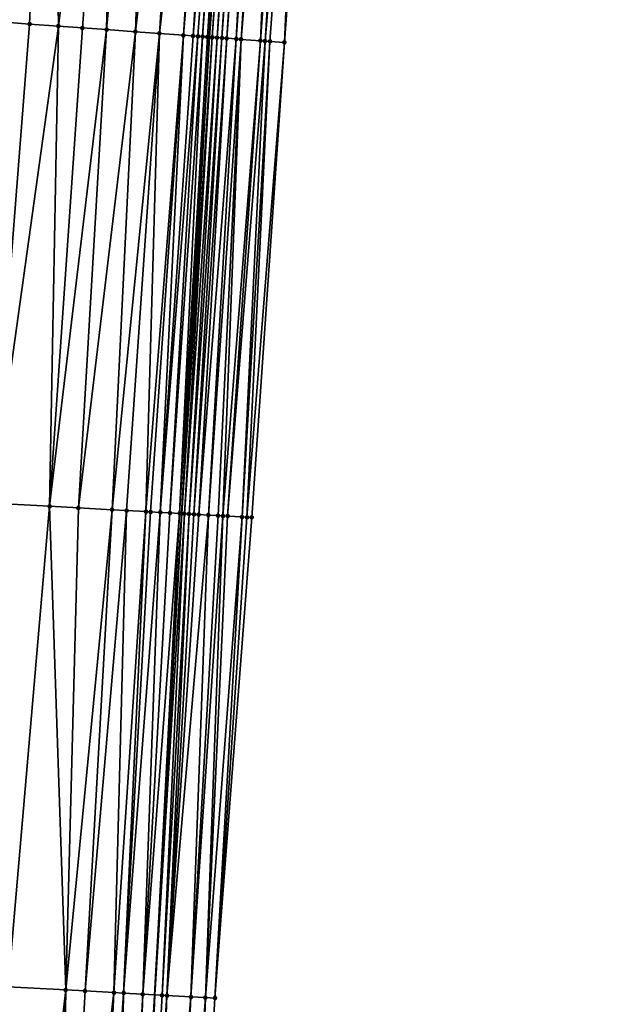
# Model space of a CAD drawing. Header units: feet. Extents: x 2004186 to 2014793, y 836912 to 864902.
# Tile 894 of 974: x 2004216 to 2004240, y 861301 to 861342. Entities that reach past the tile are written whole.
import ezdxf

# ---------------------------------------------------------------- set-up
doc = ezdxf.new("R2010")
doc.units = ezdxf.units.FT
doc.header["$LTSCALE"] = 100
doc.header["$MEASUREMENT"] = 0
for name, color, linetype, lineweight in [('EP_Travel Lane', 5, 'Continuous', 40), ('Road Shots', 4, 'Continuous', 200), ('Road X-Section', 30, 'Continuous', 13)]:
    doc.layers.add(name, color=color, linetype=linetype, lineweight=lineweight)
doc.layers.add('I-77 SB_MM21-27-Surface-Border', color=7, linetype='Continuous')
doc.layers.add('I-77 SB_MM21-27-Surface-TIN', color=7, linetype='Continuous')

msp = doc.modelspace()

# ---------------------------------------------------------------- linework, layer by layer
at = {"layer": 'EP_Travel Lane'}
msp.add_polyline3d([(2004217.773117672, 861221.9492825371, 463.8367978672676), (2004218.530487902, 861241.9309579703, 464.2359579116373), (2004219.344490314, 861261.7057861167, 464.624578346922), (2004220.458170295, 861281.670952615, 465.0144536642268), (2004221.57187138, 861301.6364974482, 465.384603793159), (2004222.685587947, 861321.6023198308, 465.7402848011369), (2004223.830612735, 861341.3715240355, 466.1408786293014), (2004225.293103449, 861361.3132347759, 466.5762646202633), (2004226.755565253, 861381.2545512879, 467.0305257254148), (2004228.218093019, 861401.19676724, 467.4417349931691), (2004229.694410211, 861420.9947266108, 467.8351738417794), (2004231.413748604, 861440.9172814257, 468.2040176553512), (2004233.133089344, 861460.8398634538, 468.5714452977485), (2004234.852406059, 861480.7621670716, 468.9533876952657), (2004236.56754917, 861500.5505137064, 469.3571244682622), (2004238.482328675, 861520.4542463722, 469.776434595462)], dxfattribs=at)
at = {"layer": 'I-77 SB_MM21-27-Surface-Border', "color": 3, "linetype": 'ByBlock', "lineweight": -2}
msp.add_polyline3d([(2004240.172631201, 861520.2924668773, 469.6291374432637), (2004238.829561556, 861500.3340358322, 469.1590242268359), (2004237.325692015, 861480.5542645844, 468.7324926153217), (2004235.815905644, 861460.6144850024, 468.3247448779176), (2004234.50536045, 861440.6572970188, 467.9333824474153), (2004232.59696968, 861420.7509115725, 467.5670426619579), (2004231.32689468, 861400.974489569, 467.1729903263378), (2004229.864818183, 861381.0322125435, 466.7631140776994), (2004228.402829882, 861361.0911384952, 466.2956575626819), (2004226.940756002, 861341.1488971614, 465.8840763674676), (2004225.585529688, 861321.4434423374, 465.5065272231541), (2004224.061347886, 861301.5004017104, 465.1686667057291), (2004222.936565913, 861281.5354493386, 464.8001694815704), (2004221.412391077, 861261.5925323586, 464.4558539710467), (2004219.985724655, 861241.8769193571, 464.1288523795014), (2004219.013869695, 861221.9036637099, 463.7231923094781)], dxfattribs=at)
at = {"layer": 'I-77 SB_MM21-27-Surface-TIN', "color": 128, "linetype": 'ByBlock', "lineweight": -2}
for points in [[(2004217.23186135, 861361.8971349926, 466.914879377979), (2004215.436572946, 861362.027295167, 466.9844838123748), (2004214.772441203, 861342.0276983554, 466.51834381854)], [(2004217.23186135, 861361.8971349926, 466.914879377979), (2004214.772441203, 861342.0276983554, 466.51834381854), (2004215.370867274, 861341.984265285, 466.4973606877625)], [(2004217.23186135, 861361.8971349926, 466.914879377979), (2004215.370867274, 861341.984265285, 466.4973606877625), (2004216.368251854, 861341.9119831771, 466.4572992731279)], [(2004217.23186135, 861361.8971349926, 466.914879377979), (2004216.368251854, 861341.9119831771, 466.4572992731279), (2004217.565101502, 861341.8250830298, 466.416960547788)], [(2004220.024521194, 861361.6945134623, 466.8137918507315), (2004217.23186135, 861361.8971349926, 466.914879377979), (2004217.565101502, 861341.8250830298, 466.416960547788)], [(2004220.024521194, 861361.6945134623, 466.8137918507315), (2004217.565101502, 861341.8250830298, 466.416960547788), (2004218.562481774, 861341.7527421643, 466.3797112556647)], [(2004220.024521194, 861361.6945134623, 466.8137918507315), (2004218.562481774, 861341.7527421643, 466.3797112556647), (2004219.559855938, 861341.6803179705, 466.3464500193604)], [(2004221.420844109, 861361.5931071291, 466.7678219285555), (2004220.024521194, 861361.6945134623, 466.8137918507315), (2004219.559855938, 861341.6803179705, 466.3464500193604)], [(2004221.420844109, 861361.5931071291, 466.7678219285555), (2004219.559855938, 861341.6803179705, 466.3464500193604), (2004220.756712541, 861341.593512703, 466.301570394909)], [(2004223.016653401, 861361.477373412, 466.7076639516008), (2004221.420844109, 861361.5931071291, 466.7678219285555), (2004220.756712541, 861341.593512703, 466.301570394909)], [(2004223.016653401, 861361.477373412, 466.7076639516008), (2004220.756712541, 861341.593512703, 466.301570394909), (2004221.754093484, 861341.5211809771, 466.2638836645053)], [(2004224.014045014, 861361.405187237, 466.6630107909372), (2004223.016653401, 861361.477373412, 466.7076639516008), (2004221.754093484, 861341.5211809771, 466.2638836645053)], [(2004224.014045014, 861361.405187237, 466.6630107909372), (2004221.754093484, 861341.5211809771, 466.2638836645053), (2004222.751487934, 861341.4490334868, 466.2173795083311)], [(2004224.213524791, 861361.3907698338, 466.6531310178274), (2004224.014045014, 861361.405187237, 466.6630107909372), (2004222.751487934, 861341.4490334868, 466.2173795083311)], [(2004224.413011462, 861361.3764464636, 466.6387508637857), (2004224.213524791, 861361.3907698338, 466.6531310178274), (2004222.751487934, 861341.4490334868, 466.2173795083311)], [(2004224.413011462, 861361.3764464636, 466.6387508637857), (2004222.751487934, 861341.4490334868, 466.2173795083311), (2004223.150457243, 861341.4203317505, 466.191251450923)], [(2004224.811977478, 861361.3476998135, 466.6147721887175), (2004224.413011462, 861361.3764464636, 466.6387508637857), (2004223.150457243, 861341.4203317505, 466.191251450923)], [(2004224.811977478, 861361.3476998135, 466.6147721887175), (2004223.150457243, 861341.4203317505, 466.191251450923), (2004223.349939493, 861341.405948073, 466.1797576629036)], [(2004224.811977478, 861361.3476998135, 466.6147721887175), (2004223.349939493, 861341.405948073, 466.1797576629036), (2004223.549425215, 861341.3916117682, 466.1659966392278)], [(2004225.011463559, 861361.3333683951, 466.6007772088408), (2004224.811977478, 861361.3476998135, 466.6147721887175), (2004223.549425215, 861341.3916117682, 466.1659966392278)], [(2004225.011463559, 861361.3333683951, 466.6007772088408), (2004223.549425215, 861341.3916117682, 466.1659966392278), (2004223.748915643, 861341.3773396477, 466.1491637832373)], [(2004225.210958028, 861361.3191513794, 466.5813069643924), (2004225.011463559, 861361.3333683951, 466.6007772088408), (2004223.748915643, 861341.3773396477, 466.1491637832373)], [(2004225.210958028, 861361.3191513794, 466.5813069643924), (2004223.748915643, 861341.3773396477, 466.1491637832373), (2004223.830612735, 861341.3715240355, 466.1408786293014)], [(2004225.210958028, 861361.3191513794, 466.5813069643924), (2004223.830612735, 861341.3715240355, 466.1408786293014), (2004225.293103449, 861361.3132347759, 466.5762646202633)], [(2004223.948411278, 861341.3631385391, 466.1289323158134), (2004225.293103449, 861361.3132347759, 466.5762646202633), (2004223.830612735, 861341.3715240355, 466.1408786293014)], [(2004225.410441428, 861361.3047833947, 466.5690620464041), (2004225.293103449, 861361.3132347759, 466.5762646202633), (2004223.948411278, 861341.3631385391, 466.1289323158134)], [(2004225.410441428, 861361.3047833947, 466.5690620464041), (2004223.948411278, 861341.3631385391, 466.1289323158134), (2004224.147901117, 861341.3488583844, 466.1124839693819)], [(2004225.60991314, 861361.2902559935, 466.5644467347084), (2004225.410441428, 861361.3047833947, 466.5690620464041), (2004224.147901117, 861341.3488583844, 466.1124839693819)], [(2004225.60991314, 861361.2902559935, 466.5644467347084), (2004224.147901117, 861341.3488583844, 466.1124839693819), (2004224.347387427, 861341.3345300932, 466.0983394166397)], [(2004225.809398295, 861361.2759119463, 466.5510561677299), (2004225.60991314, 861361.2902559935, 466.5644467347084), (2004224.347387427, 861341.3345300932, 466.0983394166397)], [(2004225.809398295, 861361.2759119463, 466.5510561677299), (2004224.347387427, 861341.3345300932, 466.0983394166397), (2004224.546877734, 861341.3202563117, 466.0815860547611)], [(2004226.008897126, 861361.2617544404, 466.5287378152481), (2004225.809398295, 861361.2759119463, 466.5510561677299), (2004224.546877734, 861341.3202563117, 466.0815860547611)], [(2004226.008897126, 861361.2617544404, 466.5287378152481), (2004224.546877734, 861341.3202563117, 466.0815860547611), (2004224.945872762, 861341.2919053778, 466.0386687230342)], [(2004226.407907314, 861361.2336102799, 466.4759242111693), (2004226.008897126, 861361.2617544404, 466.5287378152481), (2004224.945872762, 861341.2919053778, 466.0386687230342)], [(2004226.407907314, 861361.2336102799, 466.4759242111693), (2004224.945872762, 861341.2919053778, 466.0386687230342), (2004225.145367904, 861341.277697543, 466.0187591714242)], [(2004226.607413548, 861361.2195537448, 466.4487734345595), (2004226.407907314, 861361.2336102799, 466.4759242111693), (2004225.145367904, 861341.277697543, 466.0187591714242)], [(2004226.806916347, 861361.2054503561, 466.4238650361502), (2004226.607413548, 861361.2195537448, 466.4487734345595), (2004225.145367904, 861341.277697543, 466.0187591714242)], [(2004226.806916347, 861361.2054503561, 466.4238650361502), (2004225.145367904, 861341.277697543, 466.0187591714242), (2004225.943326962, 861341.2205728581, 465.9531603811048)], [(2004227.405392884, 861361.1627056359, 466.369937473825), (2004226.806916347, 861361.2054503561, 466.4238650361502), (2004225.943326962, 861341.2205728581, 465.9531603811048)], [(2004227.405392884, 861361.1627056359, 466.369937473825), (2004225.943326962, 861341.2205728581, 465.9531603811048), (2004226.142810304, 861341.2062040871, 465.940953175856)], [(2004227.405392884, 861361.1627056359, 466.369937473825), (2004226.142810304, 861341.2062040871, 465.940953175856), (2004227.804356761, 861361.1339297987, 466.3473556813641)], [(2004227.804356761, 861361.1339297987, 466.3473556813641), (2004226.142810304, 861341.2062040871, 465.940953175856), (2004226.342288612, 861341.191766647, 465.9320324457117)], [(2004227.804356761, 861361.1339297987, 466.3473556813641), (2004226.342288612, 861341.191766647, 465.9320324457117), (2004226.940756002, 861341.1488971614, 465.8840763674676)], [(2004227.804356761, 861361.1339297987, 466.3473556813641), (2004226.940756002, 861341.1488971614, 465.8840763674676), (2004228.402829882, 861361.0911384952, 466.2956575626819)], [(2004216.368251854, 861341.9119831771, 466.4572992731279), (2004215.370867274, 861341.984265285, 466.4973606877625), (2004214.802027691, 861322.0402661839, 466.0622353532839)], [(2004217.565101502, 861341.8250830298, 466.416960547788), (2004216.368251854, 861341.9119831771, 466.4572992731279), (2004214.802027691, 861322.0402661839, 466.0622353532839)], [(2004217.565101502, 861341.8250830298, 466.416960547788), (2004214.802027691, 861322.0402661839, 466.0622353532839), (2004217.198317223, 861321.9068533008, 465.9796804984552)], [(2004218.562481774, 861341.7527421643, 466.3797112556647), (2004217.565101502, 861341.8250830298, 466.416960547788), (2004217.198317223, 861321.9068533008, 465.9796804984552)], [(2004219.559855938, 861341.6803179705, 466.3464500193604), (2004218.562481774, 861341.7527421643, 466.3797112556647), (2004217.198317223, 861321.9068533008, 465.9796804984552)], [(2004219.559855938, 861341.6803179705, 466.3464500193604), (2004217.198317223, 861321.9068533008, 465.9796804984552), (2004218.396453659, 861321.8399990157, 465.9461091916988)], [(2004220.756712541, 861341.593512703, 466.301570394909), (2004219.559855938, 861341.6803179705, 466.3464500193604), (2004218.396453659, 861321.8399990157, 465.9461091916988)], [(2004220.756712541, 861341.593512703, 466.301570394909), (2004218.396453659, 861321.8399990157, 465.9461091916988), (2004219.794292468, 861321.7622325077, 465.8949460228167)], [(2004221.754093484, 861341.5211809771, 466.2638836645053), (2004220.756712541, 861341.593512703, 466.301570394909), (2004219.794292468, 861321.7622325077, 465.8949460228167)], [(2004221.754093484, 861341.5211809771, 466.2638836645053), (2004219.794292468, 861321.7622325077, 465.8949460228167), (2004220.393368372, 861321.7289417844, 465.8710497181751)], [(2004221.754093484, 861341.5211809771, 466.2638836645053), (2004220.393368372, 861321.7289417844, 465.8710497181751), (2004221.192141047, 861321.6846394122, 465.8347439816)], [(2004222.751487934, 861341.4490334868, 466.2173795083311), (2004221.754093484, 861341.5211809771, 466.2638836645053), (2004221.192141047, 861321.6846394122, 465.8347439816)], [(2004222.751487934, 861341.4490334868, 466.2173795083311), (2004221.192141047, 861321.6846394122, 465.8347439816), (2004221.391835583, 861321.6735880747, 465.8244032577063)], [(2004222.751487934, 861341.4490334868, 466.2173795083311), (2004221.391835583, 861321.6735880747, 465.8244032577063), (2004221.791231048, 861321.651598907, 465.7978054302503)], [(2004223.150457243, 861341.4203317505, 466.191251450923), (2004222.751487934, 861341.4490334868, 466.2173795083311), (2004221.791231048, 861321.651598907, 465.7978054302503)], [(2004223.349939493, 861341.405948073, 466.1797576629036), (2004223.150457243, 861341.4203317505, 466.191251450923), (2004221.791231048, 861321.651598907, 465.7978054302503)], [(2004223.349939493, 861341.405948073, 466.1797576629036), (2004221.791231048, 861321.651598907, 465.7978054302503), (2004222.190620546, 861321.6295038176, 465.7767285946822)], [(2004223.549425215, 861341.3916117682, 466.1659966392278), (2004223.349939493, 861341.405948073, 466.1797576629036), (2004222.190620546, 861321.6295038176, 465.7767285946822)], [(2004223.549425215, 861341.3916117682, 466.1659966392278), (2004222.190620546, 861321.6295038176, 465.7767285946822), (2004222.590020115, 861321.6075874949, 465.7463338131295)], [(2004223.748915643, 861341.3773396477, 466.1491637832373), (2004223.549425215, 861341.3916117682, 466.1659966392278), (2004222.590020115, 861321.6075874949, 465.7463338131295)], [(2004223.748915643, 861341.3773396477, 466.1491637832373), (2004222.590020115, 861321.6075874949, 465.7463338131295), (2004223.830612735, 861341.3715240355, 466.1408786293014)], [(2004222.590020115, 861321.6075874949, 465.7463338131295), (2004222.685587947, 861321.6023198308, 465.7402848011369), (2004223.830612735, 861341.3715240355, 466.1408786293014)], [(2004223.948411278, 861341.3631385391, 466.1289323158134), (2004223.830612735, 861341.3715240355, 466.1408786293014), (2004222.685587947, 861321.6023198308, 465.7402848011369)], [(2004223.948411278, 861341.3631385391, 466.1289323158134), (2004222.685587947, 861321.6023198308, 465.7402848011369), (2004222.789717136, 861321.596580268, 465.7336938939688)], [(2004224.147901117, 861341.3488583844, 466.1124839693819), (2004223.948411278, 861341.3631385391, 466.1289323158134), (2004222.789717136, 861321.596580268, 465.7336938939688)], [(2004224.147901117, 861341.3488583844, 466.1124839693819), (2004222.789717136, 861321.596580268, 465.7336938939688), (2004222.989410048, 861321.5855001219, 465.724854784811)], [(2004224.347387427, 861341.3345300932, 466.0983394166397), (2004224.147901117, 861341.3488583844, 466.1124839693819), (2004222.989410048, 861321.5855001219, 465.724854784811)], [(2004224.347387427, 861341.3345300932, 466.0983394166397), (2004222.989410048, 861321.5855001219, 465.724854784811), (2004223.189106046, 861321.5744747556, 465.713160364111)], [(2004224.546877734, 861341.3202563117, 466.0815860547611), (2004224.347387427, 861341.3345300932, 466.0983394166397), (2004223.189106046, 861321.5744747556, 465.713160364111)], [(2004224.546877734, 861341.3202563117, 466.0815860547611), (2004223.189106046, 861321.5744747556, 465.713160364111), (2004223.388807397, 861321.5635443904, 465.6965141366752)], [(2004224.945872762, 861341.2919053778, 466.0386687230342), (2004224.546877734, 861341.3202563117, 466.0815860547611), (2004223.388807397, 861321.5635443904, 465.6965141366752)], [(2004224.945872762, 861341.2919053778, 466.0386687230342), (2004223.388807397, 861321.5635443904, 465.6965141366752), (2004223.78821918, 861321.5418448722, 465.6548187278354)], [(2004225.145367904, 861341.277697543, 466.0187591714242), (2004224.945872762, 861341.2919053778, 466.0386687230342), (2004223.78821918, 861321.5418448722, 465.6548187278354)], [(2004225.145367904, 861341.277697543, 466.0187591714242), (2004223.78821918, 861321.5418448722, 465.6548187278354), (2004224.187633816, 861321.5201959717, 465.6104849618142)], [(2004225.145367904, 861341.277697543, 466.0187591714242), (2004224.187633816, 861321.5201959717, 465.6104849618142), (2004224.387337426, 861321.5093057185, 465.5917479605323)], [(2004225.943326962, 861341.2205728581, 465.9531603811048), (2004225.145367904, 861341.277697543, 466.0187591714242), (2004224.387337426, 861321.5093057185, 465.5917479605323)], [(2004225.943326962, 861341.2205728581, 465.9531603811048), (2004224.387337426, 861321.5093057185, 465.5917479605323), (2004224.5870378, 861321.4983580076, 465.5760058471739)], [(2004226.142810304, 861341.2062040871, 465.940953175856), (2004225.943326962, 861341.2205728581, 465.9531603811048), (2004224.5870378, 861321.4983580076, 465.5760058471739)], [(2004226.142810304, 861341.2062040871, 465.940953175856), (2004224.5870378, 861321.4983580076, 465.5760058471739), (2004225.186132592, 861321.4654025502, 465.5346342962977)], [(2004226.142810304, 861341.2062040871, 465.940953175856), (2004225.186132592, 861321.4654025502, 465.5346342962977), (2004226.342288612, 861341.191766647, 465.9320324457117)], [(2004226.342288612, 861341.191766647, 465.9320324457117), (2004225.186132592, 861321.4654025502, 465.5346342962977), (2004225.385832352, 861321.4544439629, 465.5194591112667)], [(2004226.342288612, 861341.191766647, 465.9320324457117), (2004225.385832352, 861321.4544439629, 465.5194591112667), (2004226.940756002, 861341.1488971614, 465.8840763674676)], [(2004226.940756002, 861341.1488971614, 465.8840763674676), (2004225.385832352, 861321.4544439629, 465.5194591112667), (2004225.585529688, 861321.4434423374, 465.5065272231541)], [(2004217.198317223, 861321.9068533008, 465.9796804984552), (2004214.802027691, 861322.0402661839, 466.0622353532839), (2004215.474462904, 861301.97525483, 465.631787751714)], [(2004217.198317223, 861321.9068533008, 465.9796804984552), (2004215.474462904, 861301.97525483, 465.631787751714), (2004217.870752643, 861301.8418456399, 465.5490409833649)], [(2004218.396453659, 861321.8399990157, 465.9461091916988), (2004217.198317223, 861321.9068533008, 465.9796804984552), (2004217.870752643, 861301.8418456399, 465.5490409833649)], [(2004219.794292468, 861321.7622325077, 465.8949460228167), (2004218.396453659, 861321.8399990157, 465.9461091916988), (2004217.870752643, 861301.8418456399, 465.5490409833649)], [(2004219.794292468, 861321.7622325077, 465.8949460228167), (2004217.870752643, 861301.8418456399, 465.5490409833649), (2004218.669516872, 861301.7973933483, 465.5205497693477)], [(2004220.393368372, 861321.7289417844, 465.8710497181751), (2004219.794292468, 861321.7622325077, 465.8949460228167), (2004218.669516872, 861301.7973933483, 465.5205497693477)], [(2004220.393368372, 861321.7289417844, 465.8710497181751), (2004218.669516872, 861301.7973933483, 465.5205497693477), (2004219.867660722, 861301.730670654, 465.480119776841)], [(2004221.192141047, 861321.6846394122, 465.8347439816), (2004220.393368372, 861321.7289417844, 465.8710497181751), (2004219.867660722, 861301.730670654, 465.480119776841)], [(2004221.192141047, 861321.6846394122, 465.8347439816), (2004219.867660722, 861301.730670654, 465.480119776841), (2004220.267046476, 861301.7085091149, 465.4625066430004)], [(2004221.391835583, 861321.6735880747, 465.8244032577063), (2004221.192141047, 861321.6846394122, 465.8347439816), (2004220.267046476, 861301.7085091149, 465.4625066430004)], [(2004221.791231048, 861321.651598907, 465.7978054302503), (2004221.391835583, 861321.6735880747, 465.8244032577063), (2004220.267046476, 861301.7085091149, 465.4625066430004)], [(2004221.791231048, 861321.651598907, 465.7978054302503), (2004220.267046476, 861301.7085091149, 465.4625066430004), (2004221.065826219, 861301.664332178, 465.4196629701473)], [(2004222.190620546, 861321.6295038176, 465.7767285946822), (2004221.791231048, 861321.651598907, 465.7978054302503), (2004221.065826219, 861301.664332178, 465.4196629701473)], [(2004222.590020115, 861321.6075874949, 465.7463338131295), (2004222.190620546, 861321.6295038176, 465.7767285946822), (2004221.065826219, 861301.664332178, 465.4196629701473)], [(2004222.590020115, 861321.6075874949, 465.7463338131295), (2004221.065826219, 861301.664332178, 465.4196629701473), (2004221.57187138, 861301.6364974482, 465.384603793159)], [(2004222.590020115, 861321.6075874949, 465.7463338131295), (2004221.57187138, 861301.6364974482, 465.384603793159), (2004222.685587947, 861321.6023198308, 465.7402848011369)], [(2004222.789717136, 861321.596580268, 465.7336938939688), (2004222.685587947, 861321.6023198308, 465.7402848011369), (2004221.57187138, 861301.6364974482, 465.384603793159)], [(2004222.789717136, 861321.596580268, 465.7336938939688), (2004221.57187138, 861301.6364974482, 465.384603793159), (2004221.864619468, 861301.6203950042, 465.3643219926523)], [(2004222.989410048, 861321.5855001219, 465.724854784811), (2004222.789717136, 861321.596580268, 465.7336938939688), (2004221.864619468, 861301.6203950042, 465.3643219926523)], [(2004222.989410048, 861321.5855001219, 465.724854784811), (2004221.864619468, 861301.6203950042, 465.3643219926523), (2004222.064321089, 861301.6094694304, 465.3474260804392)], [(2004223.189106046, 861321.5744747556, 465.713160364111), (2004222.989410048, 861321.5855001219, 465.724854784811), (2004222.064321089, 861301.6094694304, 465.3474260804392)], [(2004223.388807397, 861321.5635443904, 465.6965141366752), (2004223.189106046, 861321.5744747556, 465.713160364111), (2004222.064321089, 861301.6094694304, 465.3474260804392)], [(2004223.78821918, 861321.5418448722, 465.6548187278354), (2004223.388807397, 861321.5635443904, 465.6965141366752), (2004222.064321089, 861301.6094694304, 465.3474260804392)], [(2004223.78821918, 861321.5418448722, 465.6548187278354), (2004222.064321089, 861301.6094694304, 465.3474260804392), (2004223.062840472, 861301.5550417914, 465.2525097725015)], [(2004224.187633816, 861321.5201959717, 465.6104849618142), (2004223.78821918, 861321.5418448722, 465.6548187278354), (2004223.062840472, 861301.5550417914, 465.2525097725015)], [(2004224.387337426, 861321.5093057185, 465.5917479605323), (2004224.187633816, 861321.5201959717, 465.6104849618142), (2004223.062840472, 861301.5550417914, 465.2525097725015)], [(2004224.387337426, 861321.5093057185, 465.5917479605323), (2004223.062840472, 861301.5550417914, 465.2525097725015), (2004223.661945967, 861301.5222763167, 465.2012357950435)], [(2004224.5870378, 861321.4983580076, 465.5760058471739), (2004224.387337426, 861321.5093057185, 465.5917479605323), (2004223.661945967, 861301.5222763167, 465.2012357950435)], [(2004225.186132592, 861321.4654025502, 465.5346342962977), (2004224.5870378, 861321.4983580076, 465.5760058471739), (2004223.661945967, 861301.5222763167, 465.2012357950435)], [(2004225.186132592, 861321.4654025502, 465.5346342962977), (2004223.661945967, 861301.5222763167, 465.2012357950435), (2004224.061347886, 861301.5004017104, 465.1686667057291)], [(2004225.186132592, 861321.4654025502, 465.5346342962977), (2004224.061347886, 861301.5004017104, 465.1686667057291), (2004225.385832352, 861321.4544439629, 465.5194591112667)], [(2004225.385832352, 861321.4544439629, 465.5194591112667), (2004224.061347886, 861301.5004017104, 465.1686667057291), (2004225.585529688, 861321.4434423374, 465.5065272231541)], [(2004217.870752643, 861301.8418456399, 465.5490409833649), (2004215.474462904, 861301.97525483, 465.631787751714), (2004215.547822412, 861281.9435377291, 465.2250514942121)], [(2004217.870752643, 861301.8418456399, 465.5490409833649), (2004215.547822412, 861281.9435377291, 465.2250514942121), (2004216.546277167, 861281.8879629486, 465.1899282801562)], [(2004217.870752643, 861301.8418456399, 465.5490409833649), (2004216.546277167, 861281.8879629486, 465.1899282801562), (2004217.544732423, 861281.8323970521, 465.1543420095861)], [(2004218.669516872, 861301.7973933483, 465.5205497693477), (2004217.870752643, 861301.8418456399, 465.5490409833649), (2004217.544732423, 861281.8323970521, 465.1543420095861)], [(2004219.867660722, 861301.730670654, 465.480119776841), (2004218.669516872, 861301.7973933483, 465.5205497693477), (2004217.544732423, 861281.8323970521, 465.1543420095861)], [(2004219.867660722, 861301.730670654, 465.480119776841), (2004217.544732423, 861281.8323970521, 465.1543420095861), (2004218.942577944, 861281.754749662, 465.096970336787)], [(2004220.267046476, 861301.7085091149, 465.4625066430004), (2004219.867660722, 861301.730670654, 465.480119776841), (2004218.942577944, 861281.754749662, 465.096970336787)], [(2004220.267046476, 861301.7085091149, 465.4625066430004), (2004218.942577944, 861281.754749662, 465.096970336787), (2004219.94104745, 861281.6994367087, 465.0481997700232)], [(2004221.065826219, 861301.664332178, 465.4196629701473), (2004220.267046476, 861301.7085091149, 465.4625066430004), (2004219.94104745, 861281.6994367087, 465.0481997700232)], [(2004221.065826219, 861301.664332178, 465.4196629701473), (2004219.94104745, 861281.6994367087, 465.0481997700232), (2004220.34044102, 861281.6774138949, 465.0233557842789)], [(2004221.065826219, 861301.664332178, 465.4196629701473), (2004220.34044102, 861281.6774138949, 465.0233557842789), (2004221.57187138, 861301.6364974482, 465.384603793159)], [(2004220.34044102, 861281.6774138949, 465.0233557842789), (2004220.458170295, 861281.670952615, 465.0144536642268), (2004221.57187138, 861301.6364974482, 465.384603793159)], [(2004220.73984038, 861281.6554938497, 464.9931551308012), (2004221.57187138, 861301.6364974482, 465.384603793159), (2004220.458170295, 861281.670952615, 465.0144536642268)], [(2004221.864619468, 861301.6203950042, 465.3643219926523), (2004221.57187138, 861301.6364974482, 465.384603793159), (2004220.73984038, 861281.6554938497, 464.9931551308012)], [(2004222.064321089, 861301.6094694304, 465.3474260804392), (2004221.864619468, 861301.6203950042, 465.3643219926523), (2004220.73984038, 861281.6554938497, 464.9931551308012)], [(2004222.064321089, 861301.6094694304, 465.3474260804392), (2004220.73984038, 861281.6554938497, 464.9931551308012), (2004221.338948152, 861281.6227687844, 464.9397748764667)], [(2004223.062840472, 861301.5550417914, 465.2525097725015), (2004222.064321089, 861301.6094694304, 465.3474260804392), (2004221.338948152, 861281.6227687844, 464.9397748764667)], [(2004223.062840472, 861301.5550417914, 465.2525097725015), (2004221.338948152, 861281.6227687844, 464.9397748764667), (2004222.137760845, 861281.5791767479, 464.8664441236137)], [(2004223.062840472, 861301.5550417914, 465.2525097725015), (2004222.137760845, 861281.5791767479, 464.8664441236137), (2004223.661945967, 861301.5222763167, 465.2012357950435)], [(2004223.661945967, 861301.5222763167, 465.2012357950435), (2004222.137760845, 861281.5791767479, 464.8664441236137), (2004222.936565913, 861281.5354493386, 464.8001694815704)], [(2004223.661945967, 861301.5222763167, 465.2012357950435), (2004222.936565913, 861281.5354493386, 464.8001694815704), (2004224.061347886, 861301.5004017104, 465.1686667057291)]]:
    msp.add_3dface(points, dxfattribs=at)
at = {"layer": 'Road Shots', "lineweight": 100}
for p in [(2004216.368251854, 861341.9119831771, 466.4572992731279), (2004217.565101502, 861341.8250830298, 466.416960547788), (2004218.562481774, 861341.7527421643, 466.3797112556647), (2004219.559855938, 861341.6803179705, 466.3464500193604), (2004220.756712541, 861341.593512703, 466.301570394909), (2004221.754093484, 861341.5211809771, 466.2638836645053), (2004222.751487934, 861341.4490334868, 466.2173795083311), (2004223.150457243, 861341.4203317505, 466.191251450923), (2004223.349939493, 861341.405948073, 466.1797576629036), (2004223.549425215, 861341.3916117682, 466.1659966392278), (2004223.748915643, 861341.3773396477, 466.1491637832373), (2004223.948411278, 861341.3631385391, 466.1289323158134), (2004224.147901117, 861341.3488583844, 466.1124839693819), (2004224.347387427, 861341.3345300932, 466.0983394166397), (2004224.546877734, 861341.3202563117, 466.0815860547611), (2004224.945872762, 861341.2919053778, 466.0386687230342), (2004225.145367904, 861341.277697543, 466.0187591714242), (2004225.943326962, 861341.2205728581, 465.9531603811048), (2004226.142810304, 861341.2062040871, 465.940953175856), (2004226.342288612, 861341.191766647, 465.9320324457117), (2004226.940756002, 861341.1488971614, 465.8840763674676), (2004217.198317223, 861321.9068533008, 465.9796804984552), (2004218.396453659, 861321.8399990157, 465.9461091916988), (2004219.794292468, 861321.7622325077, 465.8949460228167), (2004220.393368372, 861321.7289417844, 465.8710497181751), (2004221.192141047, 861321.6846394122, 465.8347439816), (2004221.391835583, 861321.6735880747, 465.8244032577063), (2004221.791231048, 861321.651598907, 465.7978054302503), (2004222.190620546, 861321.6295038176, 465.7767285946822), (2004222.590020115, 861321.6075874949, 465.7463338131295), (2004222.789717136, 861321.596580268, 465.7336938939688), (2004222.989410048, 861321.5855001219, 465.724854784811), (2004223.189106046, 861321.5744747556, 465.713160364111), (2004223.388807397, 861321.5635443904, 465.6965141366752), (2004223.78821918, 861321.5418448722, 465.6548187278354), (2004224.187633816, 861321.5201959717, 465.6104849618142), (2004224.387337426, 861321.5093057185, 465.5917479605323), (2004224.5870378, 861321.4983580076, 465.5760058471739), (2004225.186132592, 861321.4654025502, 465.5346342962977), (2004225.385832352, 861321.4544439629, 465.5194591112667), (2004225.585529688, 861321.4434423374, 465.5065272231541), (2004217.870752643, 861301.8418456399, 465.5490409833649), (2004218.669516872, 861301.7973933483, 465.5205497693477), (2004219.867660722, 861301.730670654, 465.480119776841), (2004220.267046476, 861301.7085091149, 465.4625066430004), (2004221.065826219, 861301.664332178, 465.4196629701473), (2004221.864619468, 861301.6203950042, 465.3643219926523), (2004222.064321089, 861301.6094694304, 465.3474260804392), (2004223.062840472, 861301.5550417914, 465.2525097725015), (2004223.661945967, 861301.5222763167, 465.2012357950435), (2004224.061347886, 861301.5004017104, 465.1686667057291)]:
    msp.add_point(p, dxfattribs=at)
at = {"layer": 'Road X-Section', "extrusion": (0.07310312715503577, 0.9971044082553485, 0.02094592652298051), "elevation": 1005372.071848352, "flags": 128}
msp.add_lwpolyline([(-1935851.299253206, -20595.85568803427), (-1935851.699253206, -20595.866722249), (-1935852.699253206, -20595.89749494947), (-1935852.899253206, -20595.90255692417), (-1935853.299253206, -20595.90660871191), (-1935853.899253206, -20595.92136386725), (-1935854.099253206, -20595.92862072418), (-1935854.299253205, -20595.93292447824), (-1935854.499253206, -20595.93444954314), (-1935854.899253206, -20595.94497482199), (-1935855.499253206, -20595.94939495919), (-1935855.899253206, -20595.95931746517), (-1935856.299253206, -20595.97285316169), (-1935857.499253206, -20596.0196231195), (-1935860.099253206, -20596.11281769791), (-1935861.299253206, -20596.15740278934), (-1935862.699253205, -20596.21171561), (-1935863.899253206, -20596.25754017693), (-1935864.899253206, -20596.29314601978), (-1935865.499253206, -20596.32231997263), (-1935865.699253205, -20596.33361672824), (-1935866.299253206, -20596.35249059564), (-1935866.699253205, -20596.3557957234), (-1935866.899253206, -20596.36079401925), (-1935867.299253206, -20596.37466647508), (-1935867.499253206, -20596.37993748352), (-1935869.299253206, -20596.44985619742), (-1935869.899253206, -20596.4708439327), (-1935870.899253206, -20596.51091413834), (-1935872.099253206, -20596.55126171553), (-1935873.099253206, -20596.58851918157), (-1935874.099253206, -20596.62178771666), (-1935875.299253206, -20596.66667718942), (-1935876.299253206, -20596.70437218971), (-1935877.299253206, -20596.75088655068), (-1935877.699253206, -20596.77702034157), (-1935877.899253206, -20596.78851665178), (-1935878.099253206, -20596.80228069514), (-1935878.299253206, -20596.8191172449), (-1935878.499253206, -20596.83935315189), (-1935878.699253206, -20596.85580510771), (-1935878.899253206, -20596.86995276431), (-1935879.099253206, -20596.88670980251), (-1935879.499253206, -20596.92963655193), (-1935879.699253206, -20596.94955047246), (-1935880.499253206, -20597.01516365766), (-1935880.699253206, -20597.02737354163), (-1935880.899253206, -20597.03629622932), (-1935881.499253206, -20597.08426283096)], dxfattribs=at)
at = {"layer": 'Road X-Section', "extrusion": (0.05623824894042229, 0.9982325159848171, 0.01921206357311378), "elevation": 972522.1523118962, "flags": 128}
msp.add_lwpolyline([(-1952574.728784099, -18220.84397507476), (-1952575.128784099, -18220.86087713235), (-1952575.528784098, -18220.88094344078), (-1952575.728784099, -18220.88892768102), (-1952575.928784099, -18220.89234926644), (-1952576.328784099, -18220.89215972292), (-1952576.728784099, -18220.8998544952), (-1952577.128784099, -18220.9090025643), (-1952577.528784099, -18220.90950555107), (-1952577.928784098, -18220.91904671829), (-1952578.728784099, -18220.9267635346), (-1952579.128784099, -18220.93606960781), (-1952581.728784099, -18221.03246400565), (-1952584.328784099, -18221.12936616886), (-1952585.528784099, -18221.174232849), (-1952586.528784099, -18221.21410048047), (-1952587.328784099, -18221.24506694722), (-1952588.128784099, -18221.27437201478), (-1952588.528784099, -18221.28959562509), (-1952589.128784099, -18221.30843017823), (-1952589.528784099, -18221.31436614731), (-1952589.928784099, -18221.32521951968), (-1952590.728784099, -18221.35307464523), (-1952592.728784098, -18221.42758574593), (-1952593.528784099, -18221.45829247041), (-1952595.928784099, -18221.54086256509), (-1952597.128784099, -18221.57444006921), (-1952598.528784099, -18221.62561268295), (-1952599.128784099, -18221.64951339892), (-1952599.928784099, -18221.68582583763), (-1952600.128784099, -18221.69616847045), (-1952600.528784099, -18221.72277120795), (-1952600.928784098, -18221.74385193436), (-1952601.328784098, -18221.77425232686), (-1952601.528784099, -18221.78689457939), (-1952601.728784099, -18221.79573532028), (-1952601.928784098, -18221.8074318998), (-1952602.128784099, -18221.82408120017), (-1952602.528784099, -18221.8657843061), (-1952602.928784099, -18221.91012625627), (-1952603.128784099, -18221.92886671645), (-1952603.328784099, -18221.94461173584), (-1952603.928784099, -18221.98599092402), (-1952604.128784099, -18222.00116891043), (-1952604.328784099, -18222.01410318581)], dxfattribs=at)
at = {"layer": 'Road X-Section', "extrusion": (0.05623824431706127, 0.9982325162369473, 0.01921206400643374), "elevation": 972502.1432630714, "flags": 128}
msp.add_lwpolyline([(-1952574.933288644, -18220.85214654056), (-1952575.333288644, -18220.86506421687), (-1952575.933288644, -18220.87623112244), (-1952576.333288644, -18220.88247401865), (-1952576.533288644, -18220.8889218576), (-1952576.733288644, -18220.89756524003), (-1952576.933288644, -18220.90311072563), (-1952577.333288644, -18220.9065220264), (-1952577.933288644, -18220.91187489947), (-1952578.533288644, -18220.92169061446), (-1952579.133288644, -18220.93808282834), (-1952579.933288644, -18220.9682659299), (-1952580.533288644, -18220.99130614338), (-1952582.733288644, -18221.06206223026), (-1952585.333288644, -18221.14989955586), (-1952586.133288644, -18221.18070708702), (-1952587.733288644, -18221.23351352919), (-1952589.133288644, -18221.28423328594), (-1952589.733288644, -18221.29938412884), (-1952592.133288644, -18221.38712911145), (-1952593.133288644, -18221.42467559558), (-1952595.333288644, -18221.50475508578), (-1952597.733288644, -18221.58751712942), (-1952598.533288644, -18221.616013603), (-1952599.733288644, -18221.65645105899), (-1952600.133288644, -18221.67406744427), (-1952600.933288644, -18221.71691902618), (-1952601.733288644, -18221.77227021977), (-1952601.933288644, -18221.78916925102), (-1952602.933288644, -18221.88410308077), (-1952603.533288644, -18221.93538652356), (-1952603.933288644, -18221.96796162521)], dxfattribs=at)

doc.saveas('drawing.dxf')
